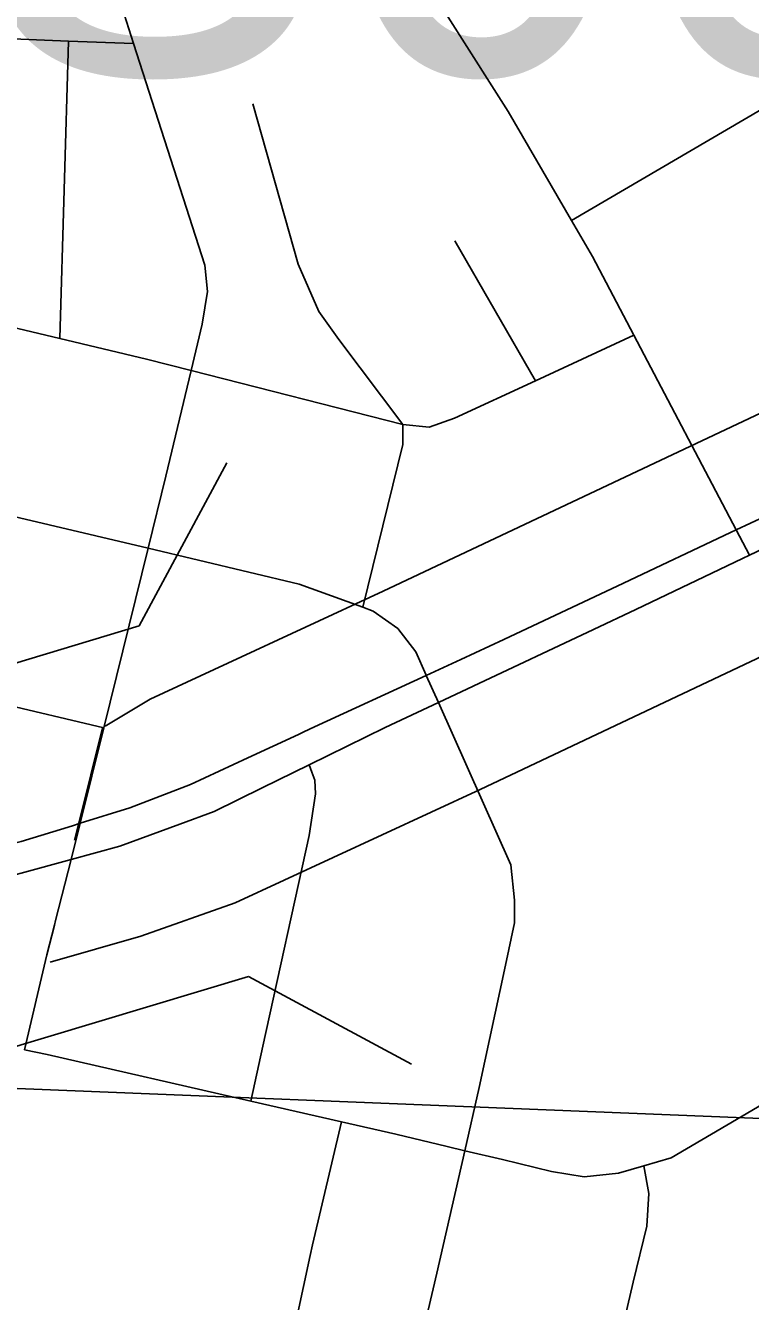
# Model space of a CAD drawing. Extents: x -132.8 to -73.3, y -60 to -26.
# Drawn here: x -122.4206 to -122.2232, y -49.3527 to -49.0053 of the extents above; entities that cross this region are included whole.
import ezdxf

# ---------------------------------------------------------------- set-up
doc = ezdxf.new("R2010")
doc.units = 0
for name, color, linetype in [('tdCoCityStreetMajor', 7, 'Continuous'), ('tdCoCityStreetMinor', 7, 'Continuous'), ('tdCoDivCarto', 7, 'Continuous'), ('tdCoPriDiv', 7, 'Continuous'), ('tdCoPrimary', 7, 'Continuous'), ('tdCoSectLine', 7, 'Continuous'), ('tdCoStrucDivPri', 7, 'Continuous'), ('tdCoStrucPriMaintName', 7, 'Continuous')]:
    doc.layers.add(name, color=color, linetype=linetype)

msp = doc.modelspace()

# ---------------------------------------------------------------- linework, layer by layer
at = {"layer": 'tdCoCityStreetMajor'}
for points in [[(-122.40568, -49.22254), (-122.40779, -49.22319), (-122.42175, -49.22749), (-122.42394, -49.22807), (-122.44049, -49.23242), (-122.44362, -49.23302), (-122.45085, -49.2344), (-122.46121, -49.23514), (-122.48217, -49.23563), (-122.50043, -49.23518), (-122.50094, -49.23517), (-122.50136, -49.23516), (-122.5125, -49.23489), (-122.55639, -49.23312), (-122.57335, -49.23244), (-122.57982, -49.23218), (-122.60937, -49.23126), (-122.62878, -49.23066)], [(-122.62909, -49.23808), (-122.60957, -49.23852), (-122.58426, -49.23908), (-122.57364, -49.23952), (-122.56158, -49.24002), (-122.55668, -49.24022), (-122.5125, -49.24204), (-122.5024, -49.2424), (-122.50157, -49.24243), (-122.50115, -49.24244), (-122.49753, -49.24257), (-122.47748, -49.24328), (-122.45825, -49.24254), (-122.44542, -49.24081), (-122.44233, -49.24031), (-122.4363, -49.23933), (-122.42446, -49.23686), (-122.42178, -49.23612), (-122.40817, -49.23238)]]:
    msp.add_lwpolyline(points, dxfattribs=at)
at = {"layer": 'tdCoCityStreetMinor'}
for p, q in [((-122.45803, -49.0076), (-122.40885, -49.00953)), ((-122.41124, -49.09053), (-122.40885, -49.00953)), ((-122.40885, -49.00953), (-122.39112, -49.01022)), ((-122.27189, -49.05837), (-122.20608, -49.01984)), ((-122.28169, -49.10202), (-122.30369, -49.06396)), ((-122.46151, -49.07851), (-122.41124, -49.09053)), ((-122.28169, -49.10202), (-122.25491, -49.08964)), ((-122.37549, -49.09926), (-122.3178, -49.11394)), ((-122.47296, -49.12731), (-122.38718, -49.14765)), ((-122.39926, -49.19656), (-122.38718, -49.14765)), ((-122.4851, -49.17615), (-122.39926, -49.19656)), ((-122.35921, -49.29821), (-122.33451, -49.30386))]:
    msp.add_line(p, q, dxfattribs=at)
for points in [[(-122.39112, -49.01022), (-122.39368, -49.00225), (-122.40231, -48.98326), (-122.42057, -48.94988)], [(-122.27189, -49.05837), (-122.28914, -49.0287), (-122.33431, -48.95755)], [(-122.37549, -49.09926), (-122.37247, -49.08659), (-122.37099, -49.07771), (-122.37173, -49.07056), (-122.39112, -49.01022)], [(-122.3178, -49.11394), (-122.33523, -49.09078), (-122.34066, -49.08314), (-122.34633, -49.07031), (-122.35866, -49.02667)], [(-122.25491, -49.08964), (-122.26621, -49.06816), (-122.27189, -49.05837)], [(-122.41124, -49.09053), (-122.38759, -49.09618), (-122.37549, -49.09926)], [(-122.22343, -49.14952), (-122.22705, -49.14263), (-122.25491, -49.08964)], [(-122.38718, -49.14765), (-122.38234, -49.12802), (-122.37549, -49.09926)], [(-122.3178, -49.11394), (-122.31065, -49.11467), (-122.30374, -49.11221), (-122.28169, -49.10202)], [(-122.32875, -49.16372), (-122.3178, -49.11936), (-122.3178, -49.11394)], [(-122.38718, -49.14765), (-122.34609, -49.15739), (-122.33722, -49.16059), (-122.32875, -49.16372)], [(-122.30096, -49.31169), (-122.29702, -49.2945), (-122.28987, -49.26121), (-122.2874, -49.24962), (-122.2874, -49.24345), (-122.28839, -49.23384), (-122.30814, -49.18962), (-122.31144, -49.18225), (-122.31144, -49.18223), (-122.31428, -49.17588), (-122.31921, -49.16947), (-122.32587, -49.16479), (-122.32875, -49.16372)], [(-122.42081, -49.28418), (-122.41476, -49.25835), (-122.41271, -49.25026), (-122.41239, -49.24901), (-122.40817, -49.23238), (-122.40568, -49.22254), (-122.39926, -49.19656)], [(-122.35921, -49.29821), (-122.35591, -49.2832), (-122.34331, -49.22582), (-122.34158, -49.21447), (-122.34183, -49.21077), (-122.3426, -49.20863), (-122.34332, -49.20661)], [(-122.25219, -49.31581), (-122.24479, -49.31364), (-122.21027, -49.29342), (-122.16219, -49.26454)], [(-122.42081, -49.28418), (-122.4147, -49.28553), (-122.35921, -49.29821)], [(-122.33451, -49.30386), (-122.34241, -49.33728), (-122.34303, -49.34021), (-122.35418, -49.39217)], [(-122.33451, -49.30386), (-122.31976, -49.30723), (-122.30572, -49.31056), (-122.30096, -49.31169)], [(-122.32145, -49.4), (-122.30861, -49.34506), (-122.30096, -49.31169)], [(-122.30096, -49.31169), (-122.29066, -49.31413), (-122.27734, -49.31734), (-122.26846, -49.31882), (-122.25909, -49.31783), (-122.25219, -49.31581)], [(-122.27043, -49.41219), (-122.26372, -49.38449), (-122.25509, -49.3475), (-122.25139, -49.33221), (-122.25089, -49.32333), (-122.25219, -49.31581)]]:
    msp.add_lwpolyline(points, dxfattribs=at)
at = {"layer": 'tdCoDivCarto'}
for p, q in [((-122.21929, -49.13896), (-122.22705, -49.14263)), ((-122.22705, -49.14263), (-122.22865, -49.14338)), ((-122.22343, -49.14952), (-122.20646, -49.14143)), ((-122.22865, -49.14338), (-122.25776, -49.15713)), ((-122.22865, -49.14338), (-122.25776, -49.15713)), ((-122.22531, -49.15042), (-122.22343, -49.14952)), ((-122.25437, -49.16429), (-122.22531, -49.15042)), ((-122.25437, -49.16429), (-122.22531, -49.15042)), ((-122.25776, -49.15713), (-122.29031, -49.1725)), ((-122.26589, -49.16979), (-122.25437, -49.16429)), ((-122.29867, -49.18518), (-122.26589, -49.16979)), ((-122.29031, -49.1725), (-122.30205, -49.17792)), ((-122.30205, -49.17792), (-122.31144, -49.18225)), ((-122.31144, -49.18225), (-122.34184, -49.19628)), ((-122.30814, -49.18962), (-122.29867, -49.18518)), ((-122.32261, -49.19642), (-122.30814, -49.18962)), ((-122.34628, -49.19834), (-122.36006, -49.20473)), ((-122.34481, -49.19765), (-122.34628, -49.19834)), ((-122.34184, -49.19628), (-122.34481, -49.19765)), ((-122.33814, -49.20406), (-122.32261, -49.19642)), ((-122.36006, -49.20473), (-122.37563, -49.21196)), ((-122.34332, -49.20661), (-122.33814, -49.20406)), ((-122.35616, -49.21292), (-122.34332, -49.20661)), ((-122.37563, -49.21196), (-122.39216, -49.21837)), ((-122.36922, -49.21935), (-122.35616, -49.21292)), ((-122.39216, -49.21837), (-122.40568, -49.22254)), ((-122.37859, -49.22281), (-122.36922, -49.21935)), ((-122.39487, -49.22873), (-122.37859, -49.22281)), ((-122.40817, -49.23238), (-122.39487, -49.22873))]:
    msp.add_line(p, q, dxfattribs=at)
for points in [[(-122.2017, -49.13058), (-122.21929, -49.13896), (-122.22705, -49.14263), (-122.22865, -49.14338)], [(-122.2017, -49.13058), (-122.21929, -49.13896), (-122.22705, -49.14263), (-122.22865, -49.14338)], [(-122.2017, -49.13058), (-122.21929, -49.13896), (-122.22705, -49.14263), (-122.22865, -49.14338)], [(-122.22531, -49.15042), (-122.22343, -49.14952), (-122.20646, -49.14143), (-122.19837, -49.1376)], [(-122.22531, -49.15042), (-122.22343, -49.14952), (-122.20646, -49.14143), (-122.19837, -49.1376)], [(-122.22531, -49.15042), (-122.22343, -49.14952), (-122.20646, -49.14143), (-122.19837, -49.1376)], [(-122.22865, -49.14338), (-122.25776, -49.15713)], [(-122.22865, -49.14338), (-122.25776, -49.15713)], [(-122.25437, -49.16429), (-122.22531, -49.15042)], [(-122.25437, -49.16429), (-122.22531, -49.15042)], [(-122.25776, -49.15713), (-122.29031, -49.1725), (-122.30205, -49.17792)], [(-122.25776, -49.15713), (-122.29031, -49.1725), (-122.30205, -49.17792)], [(-122.25776, -49.15713), (-122.29031, -49.1725), (-122.30205, -49.17792)], [(-122.29867, -49.18518), (-122.26589, -49.16979), (-122.25437, -49.16429)], [(-122.29867, -49.18518), (-122.26589, -49.16979), (-122.25437, -49.16429)], [(-122.29867, -49.18518), (-122.26589, -49.16979), (-122.25437, -49.16429)], [(-122.30205, -49.17792), (-122.31144, -49.18225), (-122.34184, -49.19628)], [(-122.30205, -49.17792), (-122.31144, -49.18225), (-122.34184, -49.19628)], [(-122.30205, -49.17792), (-122.31144, -49.18225), (-122.34184, -49.19628)], [(-122.33814, -49.20406), (-122.32261, -49.19642), (-122.30814, -49.18962), (-122.29867, -49.18518)], [(-122.33814, -49.20406), (-122.32261, -49.19642), (-122.30814, -49.18962), (-122.29867, -49.18518)], [(-122.33814, -49.20406), (-122.32261, -49.19642), (-122.30814, -49.18962), (-122.29867, -49.18518)], [(-122.34184, -49.19628), (-122.34481, -49.19765), (-122.34628, -49.19834), (-122.36006, -49.20473)], [(-122.34184, -49.19628), (-122.34481, -49.19765), (-122.34628, -49.19834), (-122.36006, -49.20473)], [(-122.34184, -49.19628), (-122.34481, -49.19765), (-122.34628, -49.19834), (-122.36006, -49.20473)], [(-122.36006, -49.20473), (-122.37563, -49.21196), (-122.39216, -49.21837), (-122.40568, -49.22254)], [(-122.36006, -49.20473), (-122.37563, -49.21196), (-122.39216, -49.21837), (-122.40568, -49.22254)], [(-122.36006, -49.20473), (-122.37563, -49.21196), (-122.39216, -49.21837), (-122.40568, -49.22254)], [(-122.35616, -49.21292), (-122.34332, -49.20661), (-122.33814, -49.20406)], [(-122.35616, -49.21292), (-122.34332, -49.20661), (-122.33814, -49.20406)], [(-122.35616, -49.21292), (-122.34332, -49.20661), (-122.33814, -49.20406)], [(-122.40817, -49.23238), (-122.39487, -49.22873), (-122.37859, -49.22281), (-122.36922, -49.21935), (-122.35616, -49.21292)], [(-122.40817, -49.23238), (-122.39487, -49.22873), (-122.37859, -49.22281), (-122.36922, -49.21935), (-122.35616, -49.21292)], [(-122.40817, -49.23238), (-122.39487, -49.22873), (-122.37859, -49.22281), (-122.36922, -49.21935), (-122.35616, -49.21292)]]:
    msp.add_lwpolyline(points, dxfattribs=at)
at = {"layer": 'tdCoPriDiv'}
for points in [[(-122.39889, -49.1961), (-122.38659, -49.1887), (-122.32317, -49.15937), (-122.12867, -49.06752), (-122.0654, -49.03578), (-121.93973, -48.96399), (-121.89577, -48.93214), (-121.82483, -48.89049), (-121.79284, -48.87458), (-121.7314, -48.85105), (-121.70834, -48.83843), (-121.68712, -48.81511)], [(-122.41387, -49.26032), (-122.38921, -49.25327), (-122.36347, -49.24416), (-122.2968, -49.21333), (-122.10269, -49.12161), (-122.03771, -49.08901), (-121.90657, -49.0141), (-121.86322, -48.9826), (-121.79585, -48.94306), (-121.76875, -48.92959), (-121.7066, -48.90576), (-121.67714, -48.88971), (-121.66582, -48.88231), (-121.6406, -48.85302), (-121.61799, -48.824)], [(-122.40721, -49.22709), (-122.40606, -49.22254), (-122.39964, -49.19656)]]:
    msp.add_lwpolyline(points, dxfattribs=at)
at = {"layer": 'tdCoPrimary'}
for p, q in [((-122.22865, -49.14338), (-122.25776, -49.15713)), ((-122.22865, -49.14338), (-122.25776, -49.15713)), ((-122.25437, -49.16429), (-122.22531, -49.15042)), ((-122.25437, -49.16429), (-122.22531, -49.15042))]:
    msp.add_line(p, q, dxfattribs=at)
for points in [[(-122.2017, -49.13058), (-122.21929, -49.13896), (-122.22705, -49.14263), (-122.22865, -49.14338)], [(-122.2017, -49.13058), (-122.21929, -49.13896), (-122.22705, -49.14263), (-122.22865, -49.14338)], [(-122.21929, -49.13896), (-122.22705, -49.14263), (-122.22865, -49.14338), (-122.25776, -49.15713), (-122.29031, -49.1725), (-122.30205, -49.17792), (-122.31144, -49.18225), (-122.34184, -49.19628), (-122.34481, -49.19765), (-122.34628, -49.19834), (-122.36006, -49.20473), (-122.37563, -49.21196), (-122.39216, -49.21837), (-122.40568, -49.22254)], [(-122.22531, -49.15042), (-122.22343, -49.14952), (-122.20646, -49.14143), (-122.19837, -49.1376)], [(-122.22531, -49.15042), (-122.22343, -49.14952), (-122.20646, -49.14143), (-122.19837, -49.1376)], [(-122.40817, -49.23238), (-122.39487, -49.22873), (-122.37859, -49.22281), (-122.36922, -49.21935), (-122.35616, -49.21292), (-122.34332, -49.20661), (-122.33814, -49.20406), (-122.32261, -49.19642), (-122.30814, -49.18962), (-122.29867, -49.18518), (-122.26589, -49.16979), (-122.25437, -49.16429), (-122.22531, -49.15042), (-122.22343, -49.14952), (-122.20646, -49.14143)], [(-122.25776, -49.15713), (-122.29031, -49.1725), (-122.30205, -49.17792)], [(-122.25776, -49.15713), (-122.29031, -49.1725), (-122.30205, -49.17792)], [(-122.29867, -49.18518), (-122.26589, -49.16979), (-122.25437, -49.16429)], [(-122.29867, -49.18518), (-122.26589, -49.16979), (-122.25437, -49.16429)], [(-122.30205, -49.17792), (-122.31144, -49.18225), (-122.34184, -49.19628)], [(-122.30205, -49.17792), (-122.31144, -49.18225), (-122.34184, -49.19628)], [(-122.33814, -49.20406), (-122.32261, -49.19642), (-122.30814, -49.18962), (-122.29867, -49.18518)], [(-122.33814, -49.20406), (-122.32261, -49.19642), (-122.30814, -49.18962), (-122.29867, -49.18518)], [(-122.34184, -49.19628), (-122.34481, -49.19765), (-122.34628, -49.19834), (-122.36006, -49.20473)], [(-122.34184, -49.19628), (-122.34481, -49.19765), (-122.34628, -49.19834), (-122.36006, -49.20473)], [(-122.36006, -49.20473), (-122.37563, -49.21196), (-122.39216, -49.21837), (-122.40568, -49.22254)], [(-122.36006, -49.20473), (-122.37563, -49.21196), (-122.39216, -49.21837), (-122.40568, -49.22254)], [(-122.35616, -49.21292), (-122.34332, -49.20661), (-122.33814, -49.20406)], [(-122.35616, -49.21292), (-122.34332, -49.20661), (-122.33814, -49.20406)], [(-122.40817, -49.23238), (-122.39487, -49.22873), (-122.37859, -49.22281), (-122.36922, -49.21935), (-122.35616, -49.21292)], [(-122.40817, -49.23238), (-122.39487, -49.22873), (-122.37859, -49.22281), (-122.36922, -49.21935), (-122.35616, -49.21292)]]:
    msp.add_lwpolyline(points, dxfattribs=at)
at = {"layer": 'tdCoSectLine'}
msp.add_lwpolyline([(-122.85269, -49.27739), (-121.84456, -49.31809)], dxfattribs=at)
at = {"layer": 'tdCoStrucDivPri'}
for p, q in [((-122.38963, -49.16877), (-122.36578, -49.12436)), ((-122.4903, -49.19909), (-122.38963, -49.16877)), ((-122.35989, -49.26426), (-122.46076, -49.29464)), ((-122.35989, -49.26426), (-122.31547, -49.28812))]:
    msp.add_line(p, q, dxfattribs=at)

# ---------------------------------------------------------------- texts
at = {"layer": 'tdCoStrucPriMaintName'}
msp.add_text('78036S006', height=0.11, dxfattribs=at).set_placement((-122.84444, -49.01844))
msp.add_text('78036S006', height=0.11, dxfattribs=at).set_placement((-122.84444, -49.01844))
msp.add_text('78036S006', height=0.11, dxfattribs=at).set_placement((-122.84444, -49.01844))

doc.saveas('drawing.dxf')
